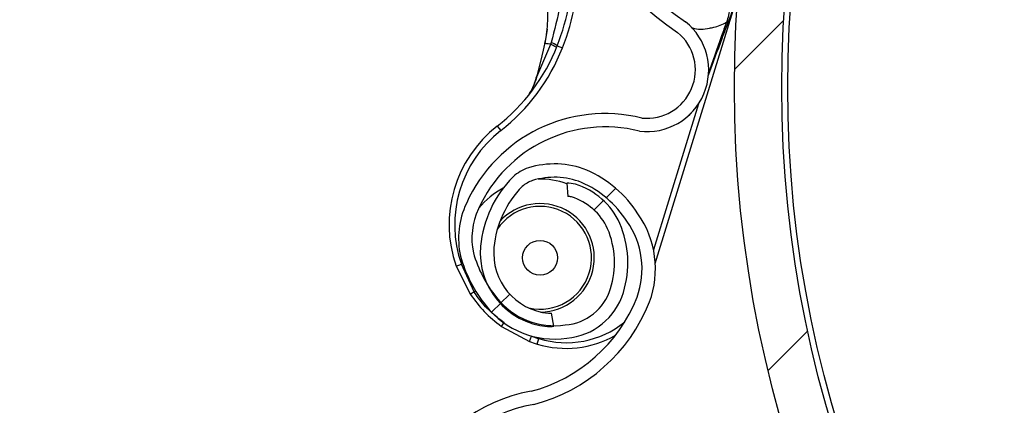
# Model space of a CAD drawing. Header units: inches. Extents: x 170 to 284, y 215 to 248.
# Tile 494 of 656: x 210.7682 to 210.9462, y 224.7663 to 224.8361. Entities that reach past the tile are written whole.
import ezdxf

# ---------------------------------------------------------------- set-up
doc = ezdxf.new("R2010")
doc.units = ezdxf.units.IN
doc.header["$LTSCALE"] = 0.25
doc.header["$MEASUREMENT"] = 0
doc.layers.add('RH FRONT OF HOOD', color=7, linetype='Continuous')
pattern_1 = [(45, (200.7563139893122, 218.4993357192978), (-0.03026527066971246, 0.03026527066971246), [])]

msp = doc.modelspace()

# ---------------------------------------------------------------- hatches: boundary and pattern name
at = {"layer": 'RH FRONT OF HOOD'}
h = msp.add_hatch(dxfattribs=at)
h.set_pattern_fill('ANSI31', color=256, scale=0.34241245, angle=2.8e-322, style=0)
h.set_pattern_definition([(45, (200.7896657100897, 218.4993357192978), (-0.03026527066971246, 0.03026527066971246), [])])
edge = h.paths.add_edge_path(flags=0)
edge.add_arc((211.0763061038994, 224.3915581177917), 0.021400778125, 89.9999999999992, 390.52248781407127, ccw=False)
edge.add_line((211.0763061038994, 224.4129588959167), (211.1490687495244, 224.4129588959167))
edge.add_arc((211.1490687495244, 224.8238538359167), 0.4108949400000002, 270, 450.0000000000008)
edge.add_line((211.1490687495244, 225.2347487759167), (210.6654111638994, 225.2347487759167))
edge.add_arc((210.6654111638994, 225.2390289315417), 0.004280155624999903, 180.0000000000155, 269.9999999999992, ccw=False)
edge.add_line((210.6611310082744, 225.2390289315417), (210.6611310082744, 225.2818304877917))
edge.add_arc((210.6654111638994, 225.2818304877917), 0.004280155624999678, 360, 540, ccw=False)
edge.add_line((210.6696913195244, 225.2818304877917), (210.6696913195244, 225.2390289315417))
edge.add_line((210.6696913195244, 225.2390289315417), (210.6664589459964, 225.2390289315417))
edge.add_line((210.6664589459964, 225.2390289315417), (210.6664589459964, 225.2818304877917))
edge.add_arc((210.6654111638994, 225.2818304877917), 0.001047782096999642, 360, 540.0000000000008)
edge.add_line((210.6643633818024, 225.2818304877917), (210.6643633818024, 225.2390289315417))
edge.add_arc((210.6654111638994, 225.2390289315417), 0.001047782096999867, 180, 270)
edge.add_line((210.6654111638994, 225.2379811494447), (211.1490687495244, 225.2379811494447))
edge.add_arc((211.1490687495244, 224.8238538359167), 0.4141273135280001, 269.9999999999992, 450, ccw=False)
edge.add_line((211.1490687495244, 224.4097265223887), (211.0763061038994, 224.4097265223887))
edge.add_arc((211.0763061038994, 224.3915581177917), 0.018168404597, 450.0000000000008, 750.5224878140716)
edge.add_arc((211.0910543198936, 224.4002532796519), 0.001047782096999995, 390.5224878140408, 495.0000000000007)
edge.add_line((211.0903134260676, 224.4009941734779), (211.0816182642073, 224.3922990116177))
edge.add_line((211.0816182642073, 224.3922990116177), (211.0793326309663, 224.3945846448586))
edge.add_line((211.0793326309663, 224.3945846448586), (211.0880277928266, 224.4032798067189))
edge.add_arc((211.0910543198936, 224.4002532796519), 0.004280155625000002, 390.522487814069, 495.0000000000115, ccw=False)
h = msp.add_hatch(dxfattribs=at)
h.set_pattern_fill('ANSI31', color=256, scale=0.34241245, style=0)
h.set_pattern_definition(pattern_1)
edge = h.paths.add_edge_path(flags=0)
edge.add_line((211.1157170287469, 225.2304686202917), (210.7733045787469, 225.2304686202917))
edge.add_line((210.7733045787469, 225.2304686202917), (210.7733045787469, 225.2347487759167))
edge.add_line((210.7733045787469, 225.2347487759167), (211.1157170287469, 225.2347487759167))
edge.add_arc((211.1157170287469, 224.8238538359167), 0.4108949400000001, 269.9999999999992, 450, ccw=False)
edge.add_line((211.1157170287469, 224.4129588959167), (211.0429543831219, 224.4129588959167))
edge.add_line((211.0429543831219, 224.4129588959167), (211.0429543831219, 224.4172390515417))
edge.add_line((211.0429543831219, 224.4172390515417), (211.1157170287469, 224.4172390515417))
edge.add_arc((211.1157170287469, 224.8238538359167), 0.406614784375, 270, 450.0000000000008)
h = msp.add_hatch(dxfattribs=at)
h.set_pattern_fill('ANSI32', color=256, scale=0.34241245, angle=2.8e-322, style=0)
h.set_pattern_definition([(45, (200.7563139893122, 218.4993357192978), (-0.09079581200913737, 0.09079581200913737), []), (45, (200.8168445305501, 218.4993357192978), (-0.09079581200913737, 0.09079581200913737), [])])
edge = h.paths.add_edge_path(flags=0)
edge.add_arc((211.115717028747, 224.8238538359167), 0.2182879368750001, 180, 540, ccw=False)
edge = h.paths.add_edge_path(flags=0)
edge.add_arc((211.115717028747, 224.8238538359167), 0.2097276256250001, 180, 540, ccw=False)
h = msp.add_hatch(dxfattribs=at)
h.set_pattern_fill('ANSI31', color=256, scale=0.34241245, angle=2.8e-322, style=0)
h.set_pattern_definition(pattern_1)
edge = h.paths.add_edge_path(flags=0)
edge.add_arc((210.8674690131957, 224.8023513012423), 0.001712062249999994, 432.8696093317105, 455.0800296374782)
edge.add_line((210.8673174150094, 224.8040566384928), (210.8671036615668, 224.8064611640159))
edge.add_arc((210.8674690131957, 224.8023513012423), 0.004126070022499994, 432.8696093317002, 455.08002963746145, ccw=False)
edge.add_arc((210.8648467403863, 224.793843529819), 0.01302879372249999, 384.3457767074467, 432.8696093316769, ccw=False)
edge.add_arc((210.8598613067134, 224.7920837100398), 0.01830194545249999, 342.8696093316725, 382.9309823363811, ccw=False)
edge.add_arc((210.8661112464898, 224.7901573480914), 0.01176186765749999, 275.0104670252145, 342.86960933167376, ccw=False)
edge.add_arc((210.8648769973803, 224.7939416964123), 0.01566536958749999, 218.1266773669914, 278.30040914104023, ccw=False)
edge.add_arc((210.8722737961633, 224.800153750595), 0.02532140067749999, 195.7238575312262, 218.8505426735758, ccw=False)
edge.add_arc((210.862609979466, 224.7964678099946), 0.01504902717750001, 155.0253276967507, 192.1842589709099, ccw=False)
edge.add_arc((210.8740947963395, 224.7915305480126), 0.02754708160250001, 436.1781124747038, 515.802183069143, ccw=False)
edge.add_arc((210.8816164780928, 224.8269778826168), 0.008748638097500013, 263.8282282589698, 410.8110415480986)
edge.add_arc((210.9189611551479, 224.8807153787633), 0.05672062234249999, 162.4402450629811, 235.8795090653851, ccw=False)
edge.add_arc((211.0706217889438, 224.8352244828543), 0.2150521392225, 506.2956368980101, 523.0756629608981, ccw=False)
edge.add_arc((210.9151396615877, 224.9377176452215), 0.02884824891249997, 448.028452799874, 504.2833661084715, ccw=False)
edge.add_arc((210.9146486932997, 224.9949474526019), 0.0284373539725, 272.9902032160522, 326.5886769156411)
edge.add_arc((210.9256890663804, 224.9871732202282), 0.01494630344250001, 328.1610501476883, 383.4168014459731)
edge.add_arc((210.9218823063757, 224.986447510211), 0.0187470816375, 380.8274838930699, 414.3092253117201)
edge.add_arc((210.9254313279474, 224.9904057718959), 0.0134739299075, 416.7471667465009, 455.1432550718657)
edge.add_arc((210.9250447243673, 224.9978702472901), 0.006011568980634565, 457.8521419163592, 478.5871829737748)
edge.add_arc((210.9322651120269, 224.98804864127), 0.01816498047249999, 483.768869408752, 522.869609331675)
edge.add_arc((210.9253607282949, 224.9901767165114), 0.01094007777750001, 522.8696093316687, 612.8696093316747)
edge.add_arc((210.9226880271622, 224.9815053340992), 0.001866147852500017, 252.8696093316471, 268.5118557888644)
edge.add_line((210.9226395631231, 224.9796398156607), (210.9225768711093, 224.9772266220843))
edge.add_arc((210.9226880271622, 224.9815053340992), 0.004280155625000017, 252.8696093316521, 268.51185578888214, ccw=False)
edge.add_arc((210.9253607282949, 224.9901767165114), 0.01335408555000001, 162.8696093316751, 252.86960933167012, ccw=False)
edge.add_arc((210.9322651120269, 224.98804864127), 0.020578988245, 483.4809676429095, 522.8696093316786, ccw=False)
edge.add_arc((210.9250447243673, 224.9978702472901), 0.008425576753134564, 457.44727651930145, 479.3693202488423, ccw=False)
edge.add_arc((210.9254313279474, 224.9904057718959), 0.01588793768, 416.55991158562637, 455.3401900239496, ccw=False)
edge.add_arc((210.9218823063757, 224.986447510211), 0.02116108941, 380.97414010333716, 414.44678106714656, ccw=False)
edge.add_arc((210.9256890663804, 224.9871732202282), 0.01736031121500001, 328.0498574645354, 383.2354626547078, ccw=False)
edge.add_arc((210.9146486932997, 224.9949474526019), 0.030851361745, 272.78776661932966, 326.6491469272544, ccw=False)
edge.add_arc((210.9151396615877, 224.9377176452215), 0.02643424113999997, 447.8113188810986, 504.1932224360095)
edge.add_arc((211.0706217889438, 224.8352244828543), 0.21263813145, 506.3072777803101, 523.0792988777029)
edge.add_arc((210.9189611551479, 224.8807153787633), 0.05430661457, 522.426235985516, 595.9841441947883)
edge.add_arc((210.8816164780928, 224.8269778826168), 0.01116264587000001, 262.93064822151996, 411.39869652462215, ccw=False)
edge.add_arc((210.8740947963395, 224.7915305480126), 0.02513307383, 435.8410095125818, 515.8402671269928)
edge.add_arc((210.862609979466, 224.7964678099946), 0.01263501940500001, 514.9526566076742, 551.8523061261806)
edge.add_arc((210.8722737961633, 224.800153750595), 0.022907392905, 195.9139156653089, 218.8893245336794)
edge.add_arc((210.8648769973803, 224.7939416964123), 0.01325136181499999, 218.0618497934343, 278.6048591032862)
edge.add_arc((210.8661112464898, 224.7901573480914), 0.009347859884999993, 274.5921334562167, 342.8696093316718)
edge.add_arc((210.8598613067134, 224.7920837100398), 0.01588793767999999, 342.8696093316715, 382.8217882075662)
edge.add_arc((210.8648467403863, 224.793843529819), 0.01061478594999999, 384.5041106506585, 432.869609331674)
h = msp.add_hatch(dxfattribs=at)
h.set_pattern_fill('ANSI31', color=256, scale=0.34241245, angle=2.8e-322, style=0)
h.set_pattern_definition(pattern_1)
edge = h.paths.add_edge_path(flags=0)
edge.add_arc((210.8466826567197, 224.5981399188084), 0.001712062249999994, 444.6973270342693, 466.907747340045)
edge.add_line((210.846184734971, 224.5997779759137), (210.8454826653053, 224.6020876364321))
edge.add_arc((210.8466826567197, 224.5981399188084), 0.004126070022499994, 444.69732703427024, 466.9077473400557, ccw=False)
edge.add_arc((210.8458598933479, 224.5892752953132), 0.01302879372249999, 396.1734944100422, 444.6973270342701, ccw=False)
edge.add_arc((210.8413410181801, 224.586530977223), 0.01830194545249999, 354.69732703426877, 394.7587000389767, ccw=False)
edge.add_arc((210.8478531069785, 224.5859265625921), 0.01176186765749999, 286.83818472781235, 354.69732703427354, ccw=False)
edge.add_arc((210.8458693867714, 224.5893775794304), 0.01566536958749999, 229.9543950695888, 290.12812684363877, ccw=False)
edge.add_arc((210.8518358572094, 224.5969738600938), 0.02532140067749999, 207.5515752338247, 230.6782603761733, ccw=False)
edge.add_arc((210.8431327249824, 224.5913853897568), 0.01504902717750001, 166.8530453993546, 204.011976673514, ccw=False)
edge.add_arc((210.8553856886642, 224.5889069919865), 0.02754708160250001, 448.00583017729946, 527.6299007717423, ccw=False)
edge.add_arc((210.8554820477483, 224.6251434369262), 0.008748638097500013, 275.6559459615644, 422.6387592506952)
edge.add_arc((210.8810192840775, 224.685394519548), 0.05672062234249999, 174.2679627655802, 247.7072267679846, ccw=False)
edge.add_arc((211.0387841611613, 224.6719552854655), 0.2150521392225, 518.1233546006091, 534.9033806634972, ccw=False)
edge.add_arc((210.8655951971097, 224.7404032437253), 0.02884824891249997, 459.8561705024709, 516.1110838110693, ccw=False)
edge.add_arc((210.8533842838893, 224.7963173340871), 0.0284373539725, 284.8179209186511, 338.4163946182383)
edge.add_arc((210.8657837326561, 224.7909711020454), 0.01494630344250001, 339.9887678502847, 395.2445191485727)
edge.add_arc((210.8622065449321, 224.7894805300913), 0.0187470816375, 392.6552015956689, 426.1369430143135)
edge.add_arc((210.8648688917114, 224.7940821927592), 0.0134739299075, 428.5748844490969, 466.9709727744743)
edge.add_arc((210.862960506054, 224.8013089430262), 0.006011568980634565, 469.6798596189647, 490.4149006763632)
edge.add_arc((210.8720407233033, 224.793175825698), 0.01816498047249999, 495.5965871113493, 534.6973270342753)
edge.add_arc((210.8648467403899, 224.7938435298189), 0.01094007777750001, 534.6973270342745, 624.6973270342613)
edge.add_arc((210.8640081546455, 224.7848084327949), 0.001866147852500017, 264.6973270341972, 280.3395734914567)
edge.add_line((210.86434309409, 224.7829725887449), (210.8647763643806, 224.7805977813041))
edge.add_arc((210.8640081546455, 224.7848084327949), 0.004280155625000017, 264.6973270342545, 280.3395734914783, ccw=False)
edge.add_arc((210.8648467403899, 224.7938435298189), 0.01335408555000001, 174.697327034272, 264.69732703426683, ccw=False)
edge.add_arc((210.8720407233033, 224.793175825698), 0.020578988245, 495.30868534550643, 534.6973270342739, ccw=False)
edge.add_arc((210.862960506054, 224.8013089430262), 0.008425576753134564, 469.27499422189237, 491.1970379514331, ccw=False)
edge.add_arc((210.8648688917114, 224.7940821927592), 0.01588793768, 428.3876292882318, 467.16790772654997, ccw=False)
edge.add_arc((210.8622065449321, 224.7894805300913), 0.02116108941, 392.8018578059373, 426.2744987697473, ccw=False)
edge.add_arc((210.8657837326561, 224.7909711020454), 0.01736031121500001, 339.8775751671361, 395.06318035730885, ccw=False)
edge.add_arc((210.8533842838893, 224.7963173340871), 0.030851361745, 284.61548432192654, 338.4768646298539, ccw=False)
edge.add_arc((210.8655951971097, 224.7404032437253), 0.02643424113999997, 459.6390365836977, 516.0209401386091)
edge.add_arc((211.0387841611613, 224.6719552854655), 0.21263813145, 518.1349954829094, 534.9070165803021)
edge.add_arc((210.8810192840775, 224.685394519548), 0.05430661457, 534.2539536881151, 607.8118618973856)
edge.add_arc((210.8554820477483, 224.6251434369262), 0.01116264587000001, 274.7583659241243, 423.2264142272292, ccw=False)
edge.add_arc((210.8553856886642, 224.5889069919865), 0.02513307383, 447.6687272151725, 527.6679848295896)
edge.add_arc((210.8431327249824, 224.5913853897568), 0.01263501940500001, 526.7803743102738, 563.6800238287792)
edge.add_arc((210.8518358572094, 224.5969738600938), 0.022907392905, 207.7416333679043, 230.7170422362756)
edge.add_arc((210.8458693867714, 224.5893775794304), 0.01325136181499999, 229.8895674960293, 290.4325768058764)
edge.add_arc((210.8478531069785, 224.5859265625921), 0.009347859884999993, 286.4198511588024, 354.6973270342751)
edge.add_arc((210.8413410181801, 224.586530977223), 0.01588793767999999, 354.6973270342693, 394.6495059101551)
edge.add_arc((210.8458598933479, 224.5892752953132), 0.01061478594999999, 396.3318283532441, 444.6973270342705)

# ---------------------------------------------------------------- linework, layer by layer
for p, q in [((210.883115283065, 224.7919699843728), (210.8979571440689, 224.8401233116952)), ((210.8635629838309, 224.8343485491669), (210.8631519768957, 224.8317764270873)), ((210.8641912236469, 224.8316066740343), (210.8616748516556, 224.8256495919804)), ((210.8631472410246, 224.8316185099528), (210.8631831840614, 224.8317824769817)), ((210.8653879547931, 224.8313415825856), (210.8663446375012, 224.8309674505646)), ((210.8909374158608, 224.8208358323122), (210.8827970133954, 224.7944248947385)), ((210.8545440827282, 224.8168025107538), (210.8551754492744, 224.8159922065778)), ((210.8671036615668, 224.8064611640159), (210.8673174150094, 224.8040566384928)), ((210.847117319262, 224.7914713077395), (210.8480862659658, 224.7918124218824)), ((210.847117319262, 224.7914713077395), (210.8496984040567, 224.7863387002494)), ((210.8480387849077, 224.792816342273), (210.8480862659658, 224.7918124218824)), ((210.8503778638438, 224.7868240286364), (210.8480862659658, 224.7918124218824)), ((210.8503778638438, 224.7868240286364), (210.8506563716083, 224.7869681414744)), ((210.8647763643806, 224.7805977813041), (210.86434309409, 224.7829725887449)), ((210.8553167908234, 224.7805731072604), (210.8603809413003, 224.7778601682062)), ((210.8603809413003, 224.7778601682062), (210.8607469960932, 224.7788199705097)), ((210.8617776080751, 224.7773791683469), (210.8620801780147, 224.7783608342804))]:
    msp.add_line(p, q, dxfattribs=at)
at = {"layer": 'RH FRONT OF HOOD', "flags": 128}
for points in [[(210.8631147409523, 224.8316148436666), (210.86310389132, 224.8316186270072), (210.8630972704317, 224.831621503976), (210.8630949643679, 224.8316234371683), (210.8630970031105, 224.8316244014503), (210.8631033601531, 224.8316243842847), (210.8631139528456, 224.831623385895), (210.8631286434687, 224.8316214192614), (210.8631472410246, 224.8316185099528)], [(210.8616225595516, 224.8255938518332), (210.8615982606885, 224.8256092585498), (210.8615825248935, 224.8256228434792), (210.8615757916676, 224.8256342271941), (210.8615782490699, 224.8256430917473), (210.861589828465, 224.8256491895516), (210.8616102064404, 224.8256523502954), (210.8616388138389, 224.8256524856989), (210.8616748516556, 224.8256495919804)]]:
    msp.add_lwpolyline(points, dxfattribs=at)
at = {"layer": 'RH FRONT OF HOOD'}
for centre, radius in [((211.1157170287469, 224.8238538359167), 0.218287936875), ((211.1157170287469, 224.8238538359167), 0.2097276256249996), ((211.1157170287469, 224.8238538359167), 0.20865758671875), ((210.8622886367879, 224.7929872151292), 0.003155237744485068)]:
    msp.add_circle(centre, radius, dxfattribs=at)
for centre, radius, start, end in [((210.9189611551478, 224.8807153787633), 0.05672062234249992, 162.4402450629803, 235.8795090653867), ((210.9189611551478, 224.8807153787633), 0.05430661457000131, 162.4262359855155, 235.9841441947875), ((210.82520728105, 224.847055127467), 0.04314396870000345, 338.6409130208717, 359.8180768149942), ((210.82520728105, 224.847055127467), 0.04417120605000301, 338.6409130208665, 359.8180768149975), ((210.8816164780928, 224.8269778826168), 0.01116264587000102, 262.9306482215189, 51.39869652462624), ((210.8816164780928, 224.8269778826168), 0.008748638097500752, 263.8282282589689, 50.81104154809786), ((210.8334985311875, 224.8438126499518), 0.03424124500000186, 307.924733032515, 338.6409130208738), ((210.8334985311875, 224.8438126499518), 0.03526848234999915, 307.9247330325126, 338.640913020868), ((210.8632059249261, 224.8286038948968), 0.003500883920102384, 51.44396715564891, 71.91222736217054), ((210.8740947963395, 224.7915305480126), 0.02754708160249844, 76.17811247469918, 155.8021830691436), ((210.8684341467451, 224.7989758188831), 0.02259922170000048, 127.9247330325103, 199.3944309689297), ((210.8684341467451, 224.7989758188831), 0.02157198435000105, 127.9247330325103, 199.3944309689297), ((210.8740947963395, 224.7915305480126), 0.02513307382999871, 75.84100951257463, 155.8402671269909), ((210.862960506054, 224.8013089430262), 0.008425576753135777, 109.2749942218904, 131.1970379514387), ((210.8648688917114, 224.7940821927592), 0.01588793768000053, 68.38762928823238, 107.1679077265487), ((210.8622065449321, 224.7894805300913), 0.02116108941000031, 32.80185780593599, 66.27449876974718), ((210.8720407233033, 224.793175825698), 0.02057898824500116, 135.3086853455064, 174.6973270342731), ((210.8648688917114, 224.7940821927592), 0.01347392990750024, 68.57488444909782, 106.9709727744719), ((210.8622886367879, 224.7929872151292), 0.0142508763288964, 70.22850587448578, 91.40408874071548), ((210.8622886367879, 224.7929872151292), 0.01425087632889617, 117.8902068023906, 140.8223592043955), ((210.8720407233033, 224.793175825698), 0.01816498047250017, 135.5965871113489, 174.6973270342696), ((210.862960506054, 224.8013089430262), 0.006011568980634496, 109.6798596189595, 130.4149006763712), ((210.8674690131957, 224.8023513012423), 0.004126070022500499, 72.86960933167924, 95.08002963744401), ((210.8648467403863, 224.793843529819), 0.01302879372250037, 24.34577670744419, 72.8696093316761), ((210.8622065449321, 224.7894805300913), 0.01874708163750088, 32.65520159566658, 66.13694301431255), ((210.8674690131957, 224.8023513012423), 0.001712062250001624, 72.86960933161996, 95.08002963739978), ((210.8648467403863, 224.793843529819), 0.01061478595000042, 24.50411065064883, 72.86960933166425), ((210.862609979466, 224.7964678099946), 0.01504902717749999, 155.0253276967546, 192.184258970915), ((210.862609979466, 224.7964678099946), 0.01263501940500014, 154.952656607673, 191.8523061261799), ((210.8622886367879, 224.7929872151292), 0.009303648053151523, 342.8696093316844, 145.8877736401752), ((210.8622886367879, 224.7929872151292), 0.009810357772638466, 270.7250612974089, 137.5051980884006), ((210.8657837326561, 224.7909711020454), 0.01736031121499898, 339.8775751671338, 35.06318035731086), ((210.8598613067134, 224.7920837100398), 0.0158879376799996, 342.8696093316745, 22.82178820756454), ((210.8598613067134, 224.7920837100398), 0.0183019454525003, 342.8696093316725, 22.93098233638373), ((210.8657837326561, 224.7909711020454), 0.01494630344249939, 339.988767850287, 35.2445191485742), ((210.8648467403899, 224.7938435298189), 0.01335408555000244, 174.6973270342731, 264.6973270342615), ((210.8648467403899, 224.7938435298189), 0.01094007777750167, 174.697327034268, 264.6973270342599), ((210.8722737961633, 224.800153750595), 0.02532140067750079, 195.7238575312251, 218.8505426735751), ((210.8722737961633, 224.800153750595), 0.02290739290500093, 195.9139156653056, 218.8893245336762), ((210.8622886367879, 224.7929872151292), 0.009303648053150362, 257.5108359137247, 342.8696093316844), ((210.8551018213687, 224.7794922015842), 0.008721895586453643, 122.794022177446, 128.2813297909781), ((210.8648769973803, 224.7939416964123), 0.01325136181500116, 218.0618497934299, 278.6048591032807), ((210.8533842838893, 224.7963173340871), 0.02843735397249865, 284.8179209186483, 338.4163946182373), ((210.8661112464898, 224.7901573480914), 0.009347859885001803, 274.5921334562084, 342.8696093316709), ((210.8661112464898, 224.7901573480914), 0.01176186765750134, 275.010467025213, 342.8696093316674), ((210.8648769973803, 224.7939416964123), 0.0156653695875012, 218.126677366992, 278.3004091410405), ((210.8533842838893, 224.7963173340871), 0.0308513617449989, 284.6154843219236, 338.4768646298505), ((210.8640081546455, 224.7848084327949), 0.00186614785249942, 264.6973270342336, 280.3395734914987), ((210.8486123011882, 224.7861517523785), 0.008721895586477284, 320.2369695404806, 325.7242771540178), ((210.8670221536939, 224.7943947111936), 0.01677821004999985, 252.8696093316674, 308.8814121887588), ((210.8640081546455, 224.7848084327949), 0.004280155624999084, 264.6973270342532, 280.3395734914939), ((210.8684341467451, 224.7989758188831), 0.02157198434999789, 249.1238683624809, 252.8696093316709), ((210.8670221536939, 224.7943947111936), 0.01780544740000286, 252.8696093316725, 299.9761614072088), ((210.8684341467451, 224.7989758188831), 0.02259922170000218, 249.1238683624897, 252.8696093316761), ((210.8655951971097, 224.7404032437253), 0.02884824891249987, 99.85617050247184, 156.1110838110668), ((210.8655951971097, 224.7404032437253), 0.02643424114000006, 99.63903658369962, 156.0209401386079)]:
    msp.add_arc(centre, radius, start, end, dxfattribs=at)
for points, knots in [([(210.8662889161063, 224.8455145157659), (210.8662889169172, 224.8455144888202), (210.8663062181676, 224.8449396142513), (210.8663139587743, 224.8426781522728), (210.8659294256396, 224.8380796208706), (210.8648938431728, 224.8341894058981), (210.8642928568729, 224.8319317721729)], [0, 0, 0, 0, 5.869764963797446e-06, 0.125228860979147, 0.4923383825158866, 1, 1, 1, 1]), ([(210.8631831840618, 224.8317824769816), (210.8633100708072, 224.8324701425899), (210.8635609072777, 224.8338295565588), (210.8637058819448, 224.8359115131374), (210.8637112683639, 224.8382566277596), (210.8635379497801, 224.8407498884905), (210.8632957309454, 224.842475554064), (210.8631820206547, 224.8432856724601)], [0, 0, 0, 0, 0.1754155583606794, 0.346770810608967, 0.5287700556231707, 0.7787798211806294, 0.9999999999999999, 0.9999999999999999, 0.9999999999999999, 0.9999999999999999]), ([(210.8927259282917, 224.8260173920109), (210.8935519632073, 224.8282336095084), (210.8947994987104, 224.8315806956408), (210.8962754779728, 224.8355388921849), (210.8970538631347, 224.837611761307), (210.8974719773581, 224.8387390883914), (210.8976914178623, 224.8393597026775), (210.8978107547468, 224.8397028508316), (210.8978761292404, 224.8398924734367), (210.8979122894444, 224.8399975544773), (210.8979338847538, 224.8400601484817), (210.8979464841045, 224.840096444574), (210.8979543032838, 224.8401186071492), (210.8979580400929, 224.8401289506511), (210.8979599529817, 224.8401338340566), (210.8979603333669, 224.8401343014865), (210.897959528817, 224.8401311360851), (210.8979580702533, 224.8401263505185), (210.8979571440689, 224.8401233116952)], [0, 0, 0, 0, 0.4681368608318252, 0.7070129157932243, 0.8371325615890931, 0.9079072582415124, 0.9470740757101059, 0.9687898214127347, 0.9808770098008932, 0.987667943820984, 0.9915546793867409, 0.9947708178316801, 0.9959953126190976, 0.9972287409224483, 0.9978484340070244, 0.9984730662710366, 0.9990304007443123, 1, 1, 1, 1]), ([(210.8971579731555, 224.839233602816), (210.8970204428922, 224.8390061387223), (210.8966671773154, 224.8384218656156), (210.8964460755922, 224.8373034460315), (210.8962118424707, 224.836219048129), (210.8960269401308, 224.8356947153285), (210.895991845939, 224.8355951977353)], [0, 0, 0, 0, 0.2412678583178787, 0.619729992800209, 0.9278253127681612, 1, 1, 1, 1]), ([(210.8896971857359, 224.8346248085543), (210.8897399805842, 224.834608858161), (210.8907530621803, 224.8342312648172), (210.8921724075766, 224.8343952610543), (210.8942484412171, 224.8347783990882), (210.895238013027, 224.8352420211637), (210.895991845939, 224.8355951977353)], [0, 0, 0, 0, 0.0210988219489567, 0.4994719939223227, 0.6187093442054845, 1, 1, 1, 1]), ([(210.895991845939, 224.8355951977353), (210.8956927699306, 224.8347722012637), (210.8945614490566, 224.8316590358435), (210.8934912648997, 224.8285242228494), (210.8927039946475, 224.8262181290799)], [0, 0, 0, 0, 0.2643600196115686, 1, 1, 1, 1]), ([(210.8631147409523, 224.8316148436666), (210.8629593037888, 224.8309081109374), (210.8625126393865, 224.8288772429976), (210.8619738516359, 224.8268897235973), (210.8616225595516, 224.8255938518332)], [0, 0, 0, 0, 0.347995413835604, 1, 1, 1, 1]), ([(210.8616748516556, 224.8256495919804), (210.8620156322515, 224.8269362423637), (210.8625374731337, 224.82890650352), (210.8629901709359, 224.8309199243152), (210.8631472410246, 224.8316185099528)], [0, 0, 0, 0, 0.6530354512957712, 1, 1, 1, 1]), ([(210.8631519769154, 224.8317764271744), (210.8631445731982, 224.8317790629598), (210.863129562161, 224.8317844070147), (210.8631297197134, 224.8317877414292), (210.8631458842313, 224.8317875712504), (210.8631708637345, 224.8317841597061), (210.8631831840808, 224.8317824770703)], [0, 0, 0, 0, 0.2466091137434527, 0.5000000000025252, 0.7533908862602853, 1, 1, 1, 1]), ([(210.8641912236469, 224.8316066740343), (210.8641373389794, 224.8316168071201), (210.863888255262, 224.8316636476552), (210.8635265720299, 224.8317283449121), (210.8632868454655, 224.8317661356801), (210.8631831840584, 224.8317824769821)], [0, 0, 0, 0, 0.1354579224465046, 0.6261588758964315, 1, 1, 1, 1]), ([(210.8642928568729, 224.8319317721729), (210.86425921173, 224.8318233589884), (210.8642255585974, 224.8317149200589), (210.8641912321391, 224.8316066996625), (210.8641912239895, 224.8316066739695)], [0, 0, 0, 0, 0.9997625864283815, 1, 1, 1, 1]), ([(210.8601092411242, 224.8222642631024), (210.860244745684, 224.8224606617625), (210.8607440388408, 224.8231843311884), (210.8612644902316, 224.8244234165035), (210.8615880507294, 224.8253902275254), (210.8616748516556, 224.8256495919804)], [0, 0, 0, 0, 0.214180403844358, 0.7891897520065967, 0.9999999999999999, 0.9999999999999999, 0.9999999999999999, 0.9999999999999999]), ([(210.8616225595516, 224.8255938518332), (210.8615448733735, 224.8253237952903), (210.8613054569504, 224.8244915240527), (210.8609509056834, 224.8237495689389), (210.8607113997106, 224.823248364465)], [0, 0, 0, 0, 0.3244814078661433, 1, 1, 1, 1]), ([(210.8496984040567, 224.7863387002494), (210.8504913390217, 224.7852689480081), (210.8521035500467, 224.7830939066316), (210.8542341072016, 224.7814224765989), (210.8553167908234, 224.7805731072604)], [0, 0, 0, 0, 0.4918307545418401, 1, 1, 1, 1]), ([(210.8558195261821, 224.7812397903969), (210.8549627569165, 224.7818841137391), (210.8532243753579, 224.7831914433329), (210.8514867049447, 224.785175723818), (210.8506250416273, 224.7864565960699), (210.8503778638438, 224.7868240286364)], [0, 0, 0, 0, 0.4093476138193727, 0.8305647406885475, 1, 1, 1, 1])]:
    msp.add_open_spline(points, degree=3, knots=knots, dxfattribs=at)
msp.add_open_spline([(210.8652532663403, 224.8310025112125), (210.8652446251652, 224.8310233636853), (210.865227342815, 224.8310650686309), (210.8650091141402, 224.8312018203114), (210.8646711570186, 224.8313814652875), (210.864351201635, 224.8315316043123), (210.8641912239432, 224.8316066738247)], degree=3, dxfattribs=at)

doc.saveas('drawing.dxf')
